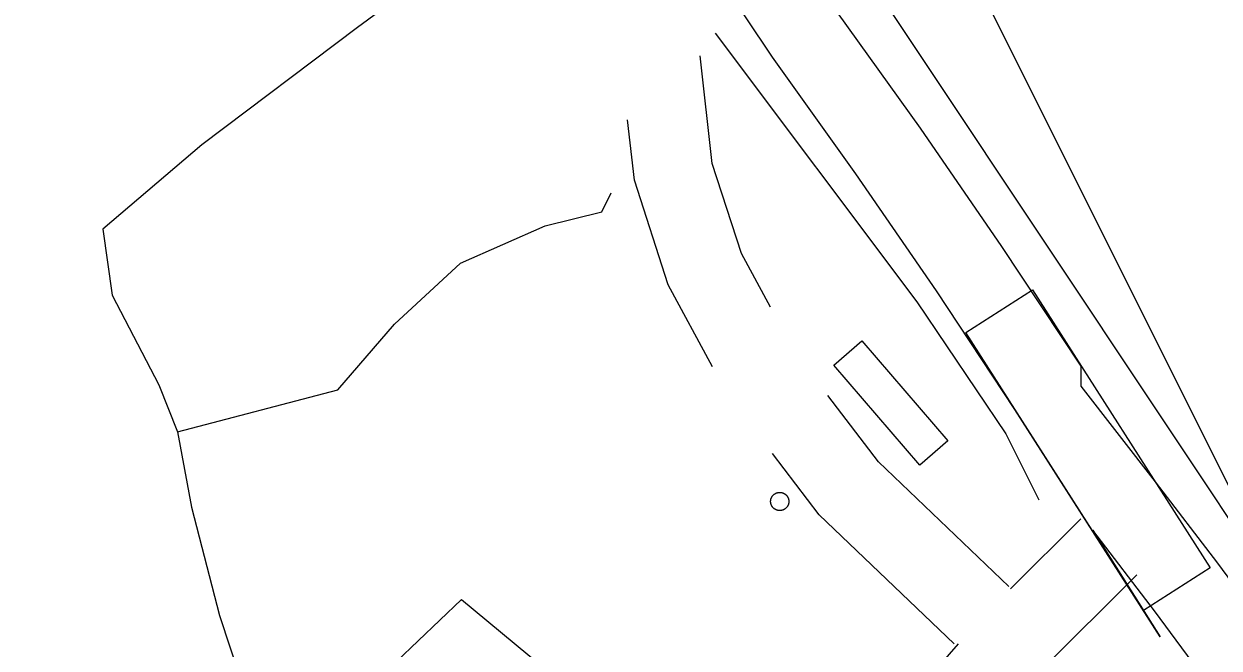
# Model space of a CAD drawing. Extents: x 3172231 to 3210228, y 940198 to 965780.
# Drawn here: x 3185846.7 to 3186299.5, y 952331.6 to 952568.1 of the extents above; entities that cross this region are included whole.
import ezdxf

# ---------------------------------------------------------------- set-up
doc = ezdxf.new("R2010")
doc.units = 0
for name, color, linetype in [('V-BLDG-OTLN', 7, 'Continuous'), ('V-DOMW-TANK', 7, 'Continuous'), ('V-ROAD-CNTR', 7, 'Continuous'), ('V-TOPO-BNDY', 7, 'Continuous'), ('V-TOPO-SHOR', 7, 'Continuous')]:
    doc.layers.add(name, color=color, linetype=linetype)

msp = doc.modelspace()

# ---------------------------------------------------------------- linework, layer by layer
at = {"layer": 'V-BLDG-OTLN'}
msp.add_lwpolyline([(3186164.171, 952447.983), (3186196.799, 952410.096), (3186186.191, 952400.96), (3186153.563, 952438.847)], close=True, dxfattribs=at)
at = {"layer": 'V-DOMW-TANK'}
for points in [[(3186129.636, 952387.598), (3186129.644, 952387.657), (3186129.653, 952387.716), (3186129.663, 952387.776), (3186129.671, 952387.835), (3186129.685, 952387.895), (3186129.698, 952387.954), (3186129.712, 952388.011), (3186129.726, 952388.071), (3186129.743, 952388.126), (3186129.759, 952388.185), (3186129.778, 952388.243), (3186129.796, 952388.3), (3186129.817, 952388.357), (3186129.837, 952388.413), (3186129.86, 952388.47), (3186129.88, 952388.525), (3186129.907, 952388.581), (3186129.931, 952388.636), (3186129.958, 952388.689), (3186129.984, 952388.743), (3186130.011, 952388.796), (3186130.04, 952388.849), (3186130.068, 952388.904), (3186130.099, 952388.953), (3186130.132, 952389.005), (3186130.163, 952389.056), (3186130.195, 952389.107), (3186130.23, 952389.156), (3186130.265, 952389.205), (3186130.3, 952389.252), (3186130.337, 952389.302), (3186130.374, 952389.349), (3186130.412, 952389.396), (3186130.451, 952389.441), (3186130.492, 952389.486), (3186130.531, 952389.531), (3186130.572, 952389.574), (3186130.615, 952389.617), (3186130.658, 952389.66), (3186130.701, 952389.701), (3186130.744, 952389.742), (3186130.791, 952389.781), (3186130.834, 952389.82), (3186130.884, 952389.859), (3186130.931, 952389.898), (3186130.978, 952389.932), (3186131.025, 952389.969), (3186131.076, 952390.004), (3186131.123, 952390.039), (3186131.174, 952390.072), (3186131.226, 952390.104), (3186131.277, 952390.135), (3186131.328, 952390.166), (3186131.379, 952390.197), (3186131.43, 952390.225), (3186131.486, 952390.254), (3186131.539, 952390.281), (3186131.594, 952390.303), (3186131.649, 952390.332), (3186131.705, 952390.354), (3186131.758, 952390.379), (3186131.815, 952390.401), (3186131.871, 952390.422), (3186131.928, 952390.442), (3186131.985, 952390.461), (3186132.043, 952390.479), (3186132.1, 952390.498), (3186132.157, 952390.512), (3186132.217, 952390.528), (3186132.274, 952390.545), (3186132.334, 952390.555), (3186132.393, 952390.567), (3186132.452, 952390.58), (3186132.51, 952390.588), (3186132.571, 952390.598), (3186132.63, 952390.606), (3186132.69, 952390.612), (3186132.749, 952390.618), (3186132.809, 952390.623), (3186132.87, 952390.627), (3186132.929, 952390.631), (3186132.989, 952390.631), (3186133.05, 952390.631), (3186133.11, 952390.631), (3186133.169, 952390.631), (3186133.231, 952390.629), (3186133.29, 952390.625), (3186133.349, 952390.621), (3186133.411, 952390.614), (3186133.47, 952390.608), (3186133.53, 952390.6), (3186133.589, 952390.592), (3186133.648, 952390.582), (3186133.708, 952390.571), (3186133.767, 952390.559), (3186133.824, 952390.547), (3186133.884, 952390.532), (3186133.941, 952390.518), (3186134.001, 952390.502), (3186134.058, 952390.485)], [(3186133.247, 952383.745), (3186133.188, 952383.741), (3186133.126, 952383.741), (3186133.067, 952383.739), (3186133.007, 952383.739), (3186132.946, 952383.741), (3186132.886, 952383.745), (3186132.827, 952383.747), (3186132.766, 952383.752), (3186132.706, 952383.758), (3186132.647, 952383.764), (3186132.587, 952383.772), (3186132.528, 952383.78), (3186132.469, 952383.79), (3186132.409, 952383.801), (3186132.35, 952383.813), (3186132.291, 952383.825), (3186132.233, 952383.84), (3186132.174, 952383.856), (3186132.116, 952383.87), (3186132.057, 952383.889), (3186132.002, 952383.905), (3186131.944, 952383.926), (3186131.887, 952383.944), (3186131.832, 952383.967), (3186131.774, 952383.987), (3186131.719, 952384.01), (3186131.664, 952384.034), (3186131.613, 952384.059), (3186131.555, 952384.085), (3186131.502, 952384.112), (3186131.449, 952384.139), (3186131.396, 952384.167), (3186131.344, 952384.198), (3186131.291, 952384.227), (3186131.24, 952384.259), (3186131.189, 952384.29), (3186131.137, 952384.325), (3186131.088, 952384.358), (3186131.039, 952384.393), (3186130.992, 952384.431), (3186130.943, 952384.464), (3186130.894, 952384.503), (3186130.849, 952384.54), (3186130.804, 952384.577), (3186130.759, 952384.62), (3186130.714, 952384.661), (3186130.671, 952384.702), (3186130.625, 952384.743), (3186130.585, 952384.786), (3186130.544, 952384.829), (3186130.503, 952384.874), (3186130.464, 952384.919), (3186130.425, 952384.964), (3186130.386, 952385.011), (3186130.347, 952385.058), (3186130.312, 952385.105), (3186130.275, 952385.154), (3186130.24, 952385.202), (3186130.206, 952385.253), (3186130.173, 952385.302), (3186130.14, 952385.353), (3186130.109, 952385.404), (3186130.079, 952385.455), (3186130.048, 952385.509), (3186130.019, 952385.56), (3186129.991, 952385.613), (3186129.964, 952385.668), (3186129.939, 952385.722), (3186129.913, 952385.777), (3186129.89, 952385.832), (3186129.866, 952385.888), (3186129.843, 952385.943), (3186129.823, 952386), (3186129.802, 952386.056), (3186129.784, 952386.113), (3186129.765, 952386.17), (3186129.747, 952386.228), (3186129.731, 952386.285), (3186129.716, 952386.344), (3186129.704, 952386.402), (3186129.69, 952386.461), (3186129.677, 952386.52), (3186129.665, 952386.58), (3186129.655, 952386.639), (3186129.647, 952386.699), (3186129.638, 952386.758), (3186129.632, 952386.817), (3186129.626, 952386.877), (3186129.622, 952386.938), (3186129.618, 952386.998), (3186129.612, 952387.057), (3186129.612, 952387.118), (3186129.612, 952387.178), (3186129.612, 952387.237), (3186129.612, 952387.299), (3186129.616, 952387.358), (3186129.62, 952387.417), (3186129.624, 952387.479), (3186129.63, 952387.538), (3186129.636, 952387.598)], [(3186136.415, 952387.97), (3186136.427, 952387.911), (3186136.44, 952387.852), (3186136.45, 952387.792), (3186136.46, 952387.733), (3186136.47, 952387.673), (3186136.479, 952387.614), (3186136.485, 952387.555), (3186136.491, 952387.495), (3186136.495, 952387.436), (3186136.499, 952387.374), (3186136.503, 952387.315), (3186136.503, 952387.256), (3186136.505, 952387.194), (3186136.503, 952387.135), (3186136.503, 952387.075), (3186136.503, 952387.014), (3186136.497, 952386.955), (3186136.493, 952386.895), (3186136.487, 952386.834), (3186136.481, 952386.774), (3186136.47, 952386.715), (3186136.464, 952386.656), (3186136.454, 952386.596), (3186136.444, 952386.537), (3186136.432, 952386.477), (3186136.417, 952386.42), (3186136.405, 952386.361), (3186136.389, 952386.303), (3186136.374, 952386.244), (3186136.356, 952386.187), (3186136.339, 952386.131), (3186136.319, 952386.072), (3186136.3, 952386.015), (3186136.278, 952385.959), (3186136.257, 952385.904), (3186136.235, 952385.847), (3186136.21, 952385.791), (3186136.186, 952385.738), (3186136.159, 952385.681), (3186136.133, 952385.63), (3186136.106, 952385.576), (3186136.077, 952385.523), (3186136.047, 952385.47), (3186136.016, 952385.419), (3186135.985, 952385.367), (3186135.952, 952385.316), (3186135.92, 952385.267), (3186135.887, 952385.216), (3186135.852, 952385.167), (3186135.817, 952385.12), (3186135.78, 952385.07), (3186135.741, 952385.023), (3186135.705, 952384.978), (3186135.668, 952384.931), (3186135.625, 952384.886), (3186135.584, 952384.843), (3186135.543, 952384.798), (3186135.502, 952384.755), (3186135.459, 952384.714), (3186135.416, 952384.671), (3186135.371, 952384.63), (3186135.326, 952384.591), (3186135.281, 952384.552), (3186135.233, 952384.513), (3186135.186, 952384.477), (3186135.139, 952384.44), (3186135.09, 952384.403), (3186135.043, 952384.368), (3186134.992, 952384.333), (3186134.943, 952384.3), (3186134.889, 952384.268), (3186134.84, 952384.237), (3186134.789, 952384.206), (3186134.736, 952384.175), (3186134.685, 952384.147), (3186134.631, 952384.12), (3186134.576, 952384.092), (3186134.523, 952384.067), (3186134.468, 952384.04), (3186134.412, 952384.018), (3186134.357, 952383.993), (3186134.302, 952383.973), (3186134.244, 952383.95), (3186134.189, 952383.93), (3186134.132, 952383.911), (3186134.074, 952383.895), (3186134.017, 952383.876), (3186133.958, 952383.86), (3186133.9, 952383.844), (3186133.843, 952383.829), (3186133.783, 952383.817), (3186133.724, 952383.805), (3186133.665, 952383.795), (3186133.605, 952383.784), (3186133.546, 952383.772), (3186133.487, 952383.766), (3186133.427, 952383.76), (3186133.368, 952383.754), (3186133.306, 952383.749), (3186133.247, 952383.745)], [(3186134.058, 952390.485), (3186134.117, 952390.467), (3186134.173, 952390.448), (3186134.228, 952390.428), (3186134.285, 952390.408), (3186134.341, 952390.385), (3186134.398, 952390.362), (3186134.453, 952390.338), (3186134.506, 952390.313), (3186134.562, 952390.287), (3186134.615, 952390.26), (3186134.668, 952390.233), (3186134.721, 952390.205), (3186134.775, 952390.176), (3186134.826, 952390.145), (3186134.877, 952390.113), (3186134.928, 952390.082), (3186134.977, 952390.049), (3186135.029, 952390.014), (3186135.078, 952389.98), (3186135.125, 952389.945), (3186135.174, 952389.908), (3186135.221, 952389.869), (3186135.266, 952389.832), (3186135.313, 952389.793), (3186135.358, 952389.752), (3186135.401, 952389.713), (3186135.446, 952389.67), (3186135.489, 952389.629), (3186135.53, 952389.586), (3186135.573, 952389.543), (3186135.614, 952389.5), (3186135.653, 952389.453), (3186135.692, 952389.408), (3186135.731, 952389.361), (3186135.768, 952389.314), (3186135.805, 952389.267), (3186135.842, 952389.22), (3186135.877, 952389.173), (3186135.911, 952389.121), (3186135.944, 952389.07), (3186135.977, 952389.019), (3186136.008, 952388.968), (3186136.038, 952388.917), (3186136.069, 952388.865), (3186136.098, 952388.812), (3186136.124, 952388.759), (3186136.153, 952388.706), (3186136.178, 952388.65), (3186136.202, 952388.595), (3186136.227, 952388.54), (3186136.251, 952388.487), (3186136.272, 952388.429), (3186136.294, 952388.374), (3186136.315, 952388.317), (3186136.333, 952388.259), (3186136.354, 952388.202), (3186136.368, 952388.144), (3186136.384, 952388.087), (3186136.401, 952388.028), (3186136.415, 952387.97)]]:
    msp.add_lwpolyline(points, dxfattribs=at)
at = {"layer": 'V-ROAD-CNTR'}
for points in [[(3186322.203, 952332.448), (3186299.1, 952363.778), (3186275.487, 952394.654), (3186247.242, 952430.854), (3186247.242, 952438.559), (3186247.324, 952438.431), (3186217.26, 952483.751), (3186186.41, 952528.541), (3186155.009, 952572.473), (3186144.986, 952587.561), (3186098.364, 952656.147), (3186023.343, 952762.474), (3186023.343, 952763.145), (3186013.729, 952777.007), (3185931.33, 952899.571)], [(3186464.524, 952066.078), (3186417.325, 952134.878), (3186417.325, 952128.377), (3186381.084, 952189.722), (3186367.465, 952212.048), (3186353.471, 952234.117), (3186339.1, 952255.942), (3186351.66, 952237.571), (3186351.66, 952238.233), (3186320.185, 952283.507), (3186297.903, 952314.854), (3186275.11, 952345.762), (3186251.745, 952376.314), (3186277.242, 952335.931), (3186222.184, 952422.059), (3186192.406, 952466.949), (3186161.852, 952511.309), (3186130.305, 952555.445), (3186120.086, 952570.827), (3186103.555, 952595.146)], [(3186129.551, 952460.738), (3186118.521, 952481.152), (3186107.518, 952515.233), (3186102.87, 952555.952)], [(3186107.639, 952438.182), (3186090.818, 952469.314), (3186078.051, 952508.861), (3186075.436, 952531.77)], [(3186219.919, 952354.944), (3186170.429, 952402.151), (3186151.292, 952427.305)], [(3186199.213, 952333.236), (3186147.997, 952382.089), (3186130.304, 952405.345)], [(3186247.144, 952380.657), (3186220.532, 952354.067)], [(3186268.348, 952359.435), (3186232.231, 952323.347), (3186232.231, 952323.999), (3186210.882, 952299.187), (3186193.607, 952278.388), (3186176.677, 952257.271), (3186170.378, 952249.19), (3186170.378, 952248.837), (3186155.054, 952230.784), (3186143.579, 952216.84), (3186132.317, 952202.72), (3186121.238, 952188.388), (3186122.874, 952190.542), (3186122.874, 952189.646), (3186093.351, 952158.275), (3186077.22, 952141.662), (3186077.22, 952141.358), (3186056.118, 952121.077), (3186039.251, 952105.422), (3186022.113, 952090.065)], [(3186200.643, 952333.284), (3186187.97, 952318.555), (3186170.363, 952297.356), (3186153.141, 952275.875), (3186140.378, 952259.5), (3186140.378, 952259.853), (3186132.034, 952250.024), (3186120.269, 952235.726), (3186108.721, 952221.248), (3186097.426, 952206.638), (3186092.874, 952200.646), (3186092.874, 952201.542), (3186071.665, 952179.005), (3186047.22, 952153.83), (3186047.22, 952154.134), (3186035.518, 952142.889), (3186019.035, 952127.59), (3186002.287, 952112.583), (3185985.254, 952097.848)]]:
    msp.add_lwpolyline(points, dxfattribs=at)
msp.add_lwpolyline([(3186270.863, 952345.909), (3186203.537, 952451.229), (3186228.814, 952467.387), (3186296.14, 952362.067)], close=True, dxfattribs=at)
at = {"layer": 'V-TOPO-BNDY'}
msp.add_line((3187098.67, 950801.485), (3185736.758, 953526.468), dxfattribs=at)
at = {"layer": 'V-TOPO-SHOR'}
for points in [[(3185767.47, 953086.205), (3185987.776, 952750.388), (3186048.181, 952657.504), (3186058.832, 952637.861), (3186055.239, 952627.17), (3185973.055, 952566.739), (3185914.094, 952522.3), (3185876.565, 952490.293), (3185880.07, 952465.317), (3185897.819, 952431.389), (3185904.909, 952413.538), (3185910.188, 952384.991), (3185920.787, 952343.948), (3185936.718, 952295.757), (3185963.376, 952258.241), (3185990.069, 952234.991), (3186011.451, 952227.805), (3186018.58, 952226.004)], [(3187093.197, 951201.48), (3187048.719, 951244.391), (3186799.998, 951628.429), (3186721.809, 951740.974), (3186428.663, 952189.323), (3186366.483, 952285.778), (3186099.969, 952685.91), (3186094.632, 952691.273)], [(3186108.585, 952564.62), (3186185.018, 952462.779), (3186218.778, 952412.762), (3186231.2, 952387.764)], [(3185904.909, 952413.538), (3185965.582, 952429.438), (3185987.044, 952454.352), (3186012.068, 952477.474), (3186044.204, 952491.661), (3186065.617, 952496.959), (3186069.202, 952504.083)], [(3186061.612, 952291.426), (3186014.094, 952251.023), (3185971.375, 952310.957), (3186012.442, 952350.08), (3186042.838, 952324.892), (3186061.612, 952291.426)]]:
    msp.add_lwpolyline(points, dxfattribs=at)

doc.saveas('drawing.dxf')
